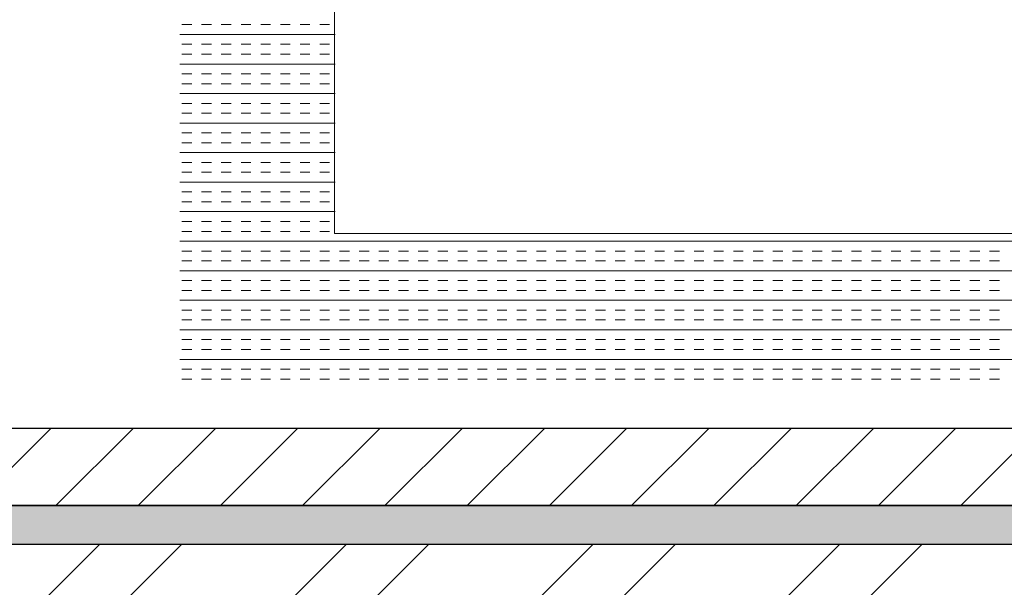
# Model space of a CAD drawing. Extents: x 3940905 to 4145695, y 925352 to 1109797.
# Tile 725 of 1056: x 4038346 to 4038663, y 1097293 to 1097476. Entities that reach past the tile are written whole.
import ezdxf

# ---------------------------------------------------------------- set-up
doc = ezdxf.new("R2010")
doc.units = 0
doc.header["$LTSCALE"] = 750
doc.header["$MEASUREMENT"] = 0
doc.layers.add('CIVIL WALLS', color=7, linetype='CONTINUOUS', lineweight=30)
doc.layers.add('CKD Equipments', color=252, linetype='CONTINUOUS', lineweight=0)
doc.layers.add('S-Hatch_8', color=7, linetype='CONTINUOUS')

msp = doc.modelspace()

# ---------------------------------------------------------------- hatches: boundary and pattern name
at = {"layer": 'CIVIL WALLS', "true_color": 0x136734}
h = msp.add_hatch(dxfattribs=at)
h.set_pattern_fill('AR-CONC', color=116, scale=3)
h.set_pattern_definition([(50, (55598.317, 54286.193), (21.51780548, -1.88256405), [2.25, -24.75]), (355, (55598.317, 54286.193), (-4.16254001, 22.56576401), [1.8, -19.8]), (100.45144446, (55600.11, 54286.036), (17.3552654, 20.68319973), [1.91220576, -21.03426336]), (46.1842, (55598.317, 54292.193), (32.01723992, -4.96557842), [3.375, -37.125]), (96.6356355, (55600.985, 54291.78), (28.03985837, 29.22355802), [2.86831026, -31.5514128]), (351.184164, (55598.317, 54292.193), (28.03985835, 29.223558), [2.7, -29.70000003]), (21, (55601.317, 54290.693), (17.90721156, -12.07856672), [2.25, -24.75]), (326, (55601.317, 54290.693), (7.29945996, 21.75450135), [1.8, -19.8]), (71.45144474, (55602.81, 54289.687), (25.2066713, 9.67593458), [1.9122057, -21.03426336]), (37.5, (55598.317, 54286.193), (0.36479566, 9.986815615), [0, -19.56, 0, -20.1, 0, -19.875]), (7.5, (55598.317, 54286.193), (7.892086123, 11.832351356), [0, -11.46, 0, -19.11, 0, -7.575]), (327.5, (55591.627, 54286.193), (16.014673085, -0.676646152), [0, -7.5, 0, -23.4, 0, -31.05]), (317.5, (55588.627, 54286.193), (17.49558508, 3.00314947), [0, -9.75, 0, -15.54, 0, -22.05])])
h.paths.add_polyline_path([(4039060.55, 1095413.96), (4039060.55, 1097194.5), (4038341.75, 1097194.5), (4038341.75, 1097319.5), (4039060.55, 1097319.5), (4039060.55, 1097619.04), (4039073.05, 1097619.04), (4039073.05, 1097307), (4038341.75, 1097307), (4038341.75, 1097207), (4039073.05, 1097207), (4039073.05, 1095413.96)])
at = {"layer": 'S-Hatch_8'}
h = msp.add_hatch(dxfattribs=at)
h.set_pattern_fill('ANSI31', color=6, scale=150)
h.set_pattern_definition([(45, (55598.317, 54286.193), (-13.25825215, 13.25825215), [])])
h.paths.add_polyline_path([(4039060.57, 1097619.04), (4039060.54, 1097319.5), (4038341.75, 1097319.5), (4038341.75, 1097194.5), (4039060.76, 1097194.5), (4039060.55, 1095413.96), (4039035.55, 1095413.97), (4039035.76, 1097169.5), (4038341.75, 1097169.5), (4038341.75, 1097344.5), (4039035.78, 1097344.5), (4039035.82, 1097619.04)])
at = {"layer": 'S-Hatch_8', "true_color": 0x636466}
h = msp.add_hatch(dxfattribs=at)
h.set_pattern_fill('ANSI32', color=251, scale=150)
h.set_pattern_definition([(45, (55598.317, 54286.193), (-39.77475644, 39.77475644), []), (45, (55624.834, 54286.193), (-39.77475644, 39.77475644), [])])
h.paths.add_polyline_path([(4039073.05, 1097207), (4039073.05, 1095413.44), (4039170.6, 1095413.44), (4039170.6, 1097618.67), (4039073.05, 1097618.67), (4039073.05, 1097307), (4038341.75, 1097307), (4038341.75, 1097207)])

# ---------------------------------------------------------------- linework, layer by layer
at = {"layer": 'CIVIL WALLS', "color": 6, "elevation": -7.61}
msp.add_lwpolyline([(4039060.56, 1097619.04), (4039060.54, 1097319.5), (4038341.75, 1097319.5), (4038341.75, 1097194.5), (4039060.76, 1097194.5), (4039060.55, 1095413.96), (4039035.55, 1095413.97), (4039035.76, 1097169.5), (4038341.75, 1097169.5), (4038341.75, 1097344.5), (4039035.78, 1097344.5), (4039035.81, 1097619.04), (4039060.56, 1097619.04)], dxfattribs=at)
at = {"layer": 'CIVIL WALLS', "color": 116, "true_color": 0x136734, "elevation": -7.61}
msp.add_lwpolyline([(4039060.55, 1095413.96), (4039060.55, 1097194.5), (4038341.75, 1097194.5), (4038341.75, 1097319.5), (4039060.55, 1097319.5), (4039060.55, 1097619.04), (4039073.05, 1097619.04), (4039073.05, 1097307), (4038341.75, 1097307), (4038341.75, 1097207), (4039073.05, 1097207), (4039073.05, 1095413.96), (4039060.55, 1095413.96)], close=True, dxfattribs=at)
at = {"layer": 'CIVIL WALLS', "elevation": -7.61}
msp.add_lwpolyline([(4039073.05, 1097207), (4039073.05, 1095413.44), (4039170.6, 1095413.44), (4039170.6, 1097618.67), (4039073.05, 1097618.67), (4039073.05, 1097307), (4038341.75, 1097307), (4038341.75, 1097207)], close=True, dxfattribs=at)
at = {"layer": 'CKD Equipments'}
for p, q in [((4038447.17, 1097871.2, 10238.7), (4038447.17, 1097407.2, 10238.7)), ((4038447.17, 1097407.2, 10238.7), (4038921.17, 1097407.2, 10238.7))]:
    msp.add_line(p, q, dxfattribs=at)
at = {"layer": 'CKD Equipments', "color": 4, "linetype": 'Continuous'}
for p, q in [((4038401.16, 1097474.61, 9913.53), (4038397.99, 1097474.61, 9913.53)), ((4038407.51, 1097474.61, 9913.53), (4038404.34, 1097474.61, 9913.53)), ((4038413.86, 1097474.61, 9913.53), (4038410.69, 1097474.61, 9913.53)), ((4038420.21, 1097474.61, 9913.53), (4038417.04, 1097474.61, 9913.53)), ((4038426.56, 1097474.61, 9913.53), (4038423.39, 1097474.61, 9913.53)), ((4038432.91, 1097474.61, 9913.53), (4038429.74, 1097474.61, 9913.53)), ((4038439.26, 1097474.61, 9913.53), (4038436.09, 1097474.61, 9913.53)), ((4038445.61, 1097474.61, 9913.53), (4038442.44, 1097474.61, 9913.53)), ((4038447.36, 1097471.44, 9913.53), (4038397.36, 1097471.44, 9913.53)), ((4038401.16, 1097468.26, 9913.53), (4038397.99, 1097468.26, 9913.53)), ((4038407.51, 1097468.26, 9913.53), (4038404.34, 1097468.26, 9913.53)), ((4038413.86, 1097468.26, 9913.53), (4038410.69, 1097468.26, 9913.53)), ((4038420.21, 1097468.26, 9913.53), (4038417.04, 1097468.26, 9913.53)), ((4038426.56, 1097468.26, 9913.53), (4038423.39, 1097468.26, 9913.53)), ((4038432.91, 1097468.26, 9913.53), (4038429.74, 1097468.26, 9913.53)), ((4038439.26, 1097468.26, 9913.53), (4038436.09, 1097468.26, 9913.53)), ((4038445.61, 1097468.26, 9913.53), (4038442.44, 1097468.26, 9913.53)), ((4038401.16, 1097465.09, 9913.53), (4038397.99, 1097465.09, 9913.53)), ((4038407.51, 1097465.09, 9913.53), (4038404.34, 1097465.09, 9913.53)), ((4038413.86, 1097465.09, 9913.53), (4038410.69, 1097465.09, 9913.53)), ((4038420.21, 1097465.09, 9913.53), (4038417.04, 1097465.09, 9913.53)), ((4038426.56, 1097465.09, 9913.53), (4038423.39, 1097465.09, 9913.53)), ((4038432.91, 1097465.09, 9913.53), (4038429.74, 1097465.09, 9913.53)), ((4038439.26, 1097465.09, 9913.53), (4038436.09, 1097465.09, 9913.53)), ((4038445.61, 1097465.09, 9913.53), (4038442.44, 1097465.09, 9913.53)), ((4038447.36, 1097461.91, 9913.53), (4038397.36, 1097461.91, 9913.53)), ((4038401.16, 1097458.74, 9913.53), (4038397.99, 1097458.74, 9913.53)), ((4038407.51, 1097458.74, 9913.53), (4038404.34, 1097458.74, 9913.53)), ((4038413.86, 1097458.74, 9913.53), (4038410.69, 1097458.74, 9913.53)), ((4038420.21, 1097458.74, 9913.53), (4038417.04, 1097458.74, 9913.53)), ((4038426.56, 1097458.74, 9913.53), (4038423.39, 1097458.74, 9913.53)), ((4038432.91, 1097458.74, 9913.53), (4038429.74, 1097458.74, 9913.53)), ((4038439.26, 1097458.74, 9913.53), (4038436.09, 1097458.74, 9913.53)), ((4038445.61, 1097458.74, 9913.53), (4038442.44, 1097458.74, 9913.53)), ((4038401.16, 1097455.56, 9913.53), (4038397.99, 1097455.56, 9913.53)), ((4038407.51, 1097455.56, 9913.53), (4038404.34, 1097455.56, 9913.53)), ((4038413.86, 1097455.56, 9913.53), (4038410.69, 1097455.56, 9913.53)), ((4038420.21, 1097455.56, 9913.53), (4038417.04, 1097455.56, 9913.53)), ((4038426.56, 1097455.56, 9913.53), (4038423.39, 1097455.56, 9913.53)), ((4038432.91, 1097455.56, 9913.53), (4038429.74, 1097455.56, 9913.53)), ((4038439.26, 1097455.56, 9913.53), (4038436.09, 1097455.56, 9913.53)), ((4038445.61, 1097455.56, 9913.53), (4038442.44, 1097455.56, 9913.53)), ((4038447.36, 1097452.39, 9913.53), (4038397.36, 1097452.39, 9913.53)), ((4038401.16, 1097449.21, 9913.53), (4038397.99, 1097449.21, 9913.53)), ((4038407.51, 1097449.21, 9913.53), (4038404.34, 1097449.21, 9913.53)), ((4038413.86, 1097449.21, 9913.53), (4038410.69, 1097449.21, 9913.53)), ((4038420.21, 1097449.21, 9913.53), (4038417.04, 1097449.21, 9913.53)), ((4038426.56, 1097449.21, 9913.53), (4038423.39, 1097449.21, 9913.53)), ((4038432.91, 1097449.21, 9913.53), (4038429.74, 1097449.21, 9913.53)), ((4038439.26, 1097449.21, 9913.53), (4038436.09, 1097449.21, 9913.53)), ((4038445.61, 1097449.21, 9913.53), (4038442.44, 1097449.21, 9913.53)), ((4038401.16, 1097446.04, 9913.53), (4038397.99, 1097446.04, 9913.53)), ((4038407.51, 1097446.04, 9913.53), (4038404.34, 1097446.04, 9913.53)), ((4038413.86, 1097446.04, 9913.53), (4038410.69, 1097446.04, 9913.53)), ((4038420.21, 1097446.04, 9913.53), (4038417.04, 1097446.04, 9913.53)), ((4038426.56, 1097446.04, 9913.53), (4038423.39, 1097446.04, 9913.53)), ((4038432.91, 1097446.04, 9913.53), (4038429.74, 1097446.04, 9913.53)), ((4038439.26, 1097446.04, 9913.53), (4038436.09, 1097446.04, 9913.53)), ((4038445.61, 1097446.04, 9913.53), (4038442.44, 1097446.04, 9913.53)), ((4038447.36, 1097442.86, 9913.53), (4038397.36, 1097442.86, 9913.53)), ((4038401.16, 1097439.69, 9913.53), (4038397.99, 1097439.69, 9913.53)), ((4038407.51, 1097439.69, 9913.53), (4038404.34, 1097439.69, 9913.53)), ((4038413.86, 1097439.69, 9913.53), (4038410.69, 1097439.69, 9913.53)), ((4038420.21, 1097439.69, 9913.53), (4038417.04, 1097439.69, 9913.53)), ((4038426.56, 1097439.69, 9913.53), (4038423.39, 1097439.69, 9913.53)), ((4038432.91, 1097439.69, 9913.53), (4038429.74, 1097439.69, 9913.53)), ((4038439.26, 1097439.69, 9913.53), (4038436.09, 1097439.69, 9913.53)), ((4038445.61, 1097439.69, 9913.53), (4038442.44, 1097439.69, 9913.53)), ((4038401.16, 1097436.51, 9913.53), (4038397.99, 1097436.51, 9913.53)), ((4038407.51, 1097436.51, 9913.53), (4038404.34, 1097436.51, 9913.53)), ((4038413.86, 1097436.51, 9913.53), (4038410.69, 1097436.51, 9913.53)), ((4038420.21, 1097436.51, 9913.53), (4038417.04, 1097436.51, 9913.53)), ((4038426.56, 1097436.51, 9913.53), (4038423.39, 1097436.51, 9913.53)), ((4038432.91, 1097436.51, 9913.53), (4038429.74, 1097436.51, 9913.53)), ((4038439.26, 1097436.51, 9913.53), (4038436.09, 1097436.51, 9913.53)), ((4038445.61, 1097436.51, 9913.53), (4038442.44, 1097436.51, 9913.53)), ((4038447.36, 1097433.34, 9913.53), (4038397.36, 1097433.34, 9913.53)), ((4038401.16, 1097430.16, 9913.53), (4038397.99, 1097430.16, 9913.53)), ((4038407.51, 1097430.16, 9913.53), (4038404.34, 1097430.16, 9913.53)), ((4038413.86, 1097430.16, 9913.53), (4038410.69, 1097430.16, 9913.53)), ((4038420.21, 1097430.16, 9913.53), (4038417.04, 1097430.16, 9913.53)), ((4038426.56, 1097430.16, 9913.53), (4038423.39, 1097430.16, 9913.53)), ((4038432.91, 1097430.16, 9913.53), (4038429.74, 1097430.16, 9913.53)), ((4038439.26, 1097430.16, 9913.53), (4038436.09, 1097430.16, 9913.53)), ((4038445.61, 1097430.16, 9913.53), (4038442.44, 1097430.16, 9913.53)), ((4038401.16, 1097426.99, 9913.53), (4038397.99, 1097426.99, 9913.53)), ((4038407.51, 1097426.99, 9913.53), (4038404.34, 1097426.99, 9913.53)), ((4038413.86, 1097426.99, 9913.53), (4038410.69, 1097426.99, 9913.53)), ((4038420.21, 1097426.99, 9913.53), (4038417.04, 1097426.99, 9913.53)), ((4038426.56, 1097426.99, 9913.53), (4038423.39, 1097426.99, 9913.53)), ((4038432.91, 1097426.99, 9913.53), (4038429.74, 1097426.99, 9913.53)), ((4038439.26, 1097426.99, 9913.53), (4038436.09, 1097426.99, 9913.53)), ((4038445.61, 1097426.99, 9913.53), (4038442.44, 1097426.99, 9913.53)), ((4038447.36, 1097423.81, 9913.53), (4038397.36, 1097423.81, 9913.53)), ((4038401.16, 1097420.64, 9913.53), (4038397.99, 1097420.64, 9913.53)), ((4038407.51, 1097420.64, 9913.53), (4038404.34, 1097420.64, 9913.53)), ((4038413.86, 1097420.64, 9913.53), (4038410.69, 1097420.64, 9913.53)), ((4038420.21, 1097420.64, 9913.53), (4038417.04, 1097420.64, 9913.53)), ((4038426.56, 1097420.64, 9913.53), (4038423.39, 1097420.64, 9913.53)), ((4038432.91, 1097420.64, 9913.53), (4038429.74, 1097420.64, 9913.53)), ((4038439.26, 1097420.64, 9913.53), (4038436.09, 1097420.64, 9913.53)), ((4038445.61, 1097420.64, 9913.53), (4038442.44, 1097420.64, 9913.53)), ((4038401.16, 1097417.46, 9913.53), (4038397.99, 1097417.46, 9913.53)), ((4038407.51, 1097417.46, 9913.53), (4038404.34, 1097417.46, 9913.53)), ((4038413.86, 1097417.46, 9913.53), (4038410.69, 1097417.46, 9913.53)), ((4038420.21, 1097417.46, 9913.53), (4038417.04, 1097417.46, 9913.53)), ((4038426.56, 1097417.46, 9913.53), (4038423.39, 1097417.46, 9913.53)), ((4038432.91, 1097417.46, 9913.53), (4038429.74, 1097417.46, 9913.53)), ((4038439.26, 1097417.46, 9913.53), (4038436.09, 1097417.46, 9913.53)), ((4038445.61, 1097417.46, 9913.53), (4038442.44, 1097417.46, 9913.53)), ((4038447.36, 1097414.29, 9913.53), (4038397.36, 1097414.29, 9913.53)), ((4038401.16, 1097411.11, 9913.53), (4038397.99, 1097411.11, 9913.53)), ((4038407.51, 1097411.11, 9913.53), (4038404.34, 1097411.11, 9913.53)), ((4038413.86, 1097411.11, 9913.53), (4038410.69, 1097411.11, 9913.53)), ((4038420.21, 1097411.11, 9913.53), (4038417.04, 1097411.11, 9913.53)), ((4038426.56, 1097411.11, 9913.53), (4038423.39, 1097411.11, 9913.53)), ((4038432.91, 1097411.11, 9913.53), (4038429.74, 1097411.11, 9913.53)), ((4038439.26, 1097411.11, 9913.53), (4038436.09, 1097411.11, 9913.53)), ((4038445.61, 1097411.11, 9913.53), (4038442.44, 1097411.11, 9913.53)), ((4038401.16, 1097407.94, 9913.53), (4038397.99, 1097407.94, 9913.53)), ((4038407.51, 1097407.94, 9913.53), (4038404.34, 1097407.94, 9913.53)), ((4038413.86, 1097407.94, 9913.53), (4038410.69, 1097407.94, 9913.53)), ((4038420.21, 1097407.94, 9913.53), (4038417.04, 1097407.94, 9913.53)), ((4038426.56, 1097407.94, 9913.53), (4038423.39, 1097407.94, 9913.53)), ((4038432.91, 1097407.94, 9913.53), (4038429.74, 1097407.94, 9913.53)), ((4038439.26, 1097407.94, 9913.53), (4038436.09, 1097407.94, 9913.53)), ((4038445.61, 1097407.94, 9913.53), (4038442.44, 1097407.94, 9913.53)), ((4038971.36, 1097404.76, 9913.53), (4038397.36, 1097404.76, 9913.53)), ((4038401.16, 1097401.59, 9913.53), (4038397.99, 1097401.59, 9913.53)), ((4038407.51, 1097401.59, 9913.53), (4038404.34, 1097401.59, 9913.53)), ((4038413.86, 1097401.59, 9913.53), (4038410.69, 1097401.59, 9913.53)), ((4038420.21, 1097401.59, 9913.53), (4038417.04, 1097401.59, 9913.53)), ((4038426.56, 1097401.59, 9913.53), (4038423.39, 1097401.59, 9913.53)), ((4038432.91, 1097401.59, 9913.53), (4038429.74, 1097401.59, 9913.53)), ((4038439.26, 1097401.59, 9913.53), (4038436.09, 1097401.59, 9913.53)), ((4038445.61, 1097401.59, 9913.53), (4038442.44, 1097401.59, 9913.53)), ((4038451.96, 1097401.59, 9913.53), (4038448.79, 1097401.59, 9913.53)), ((4038458.31, 1097401.59, 9913.53), (4038455.14, 1097401.59, 9913.53)), ((4038464.66, 1097401.59, 9913.53), (4038461.49, 1097401.59, 9913.53)), ((4038471.01, 1097401.59, 9913.53), (4038467.84, 1097401.59, 9913.53)), ((4038477.36, 1097401.59, 9913.53), (4038474.19, 1097401.59, 9913.53)), ((4038483.71, 1097401.59, 9913.53), (4038480.54, 1097401.59, 9913.53)), ((4038490.06, 1097401.59, 9913.53), (4038486.89, 1097401.59, 9913.53)), ((4038496.41, 1097401.59, 9913.53), (4038493.24, 1097401.59, 9913.53)), ((4038502.76, 1097401.59, 9913.53), (4038499.59, 1097401.59, 9913.53)), ((4038509.11, 1097401.59, 9913.53), (4038505.94, 1097401.59, 9913.53)), ((4038515.46, 1097401.59, 9913.53), (4038512.29, 1097401.59, 9913.53)), ((4038521.81, 1097401.59, 9913.53), (4038518.64, 1097401.59, 9913.53)), ((4038528.16, 1097401.59, 9913.53), (4038524.99, 1097401.59, 9913.53)), ((4038534.51, 1097401.59, 9913.53), (4038531.34, 1097401.59, 9913.53)), ((4038540.86, 1097401.59, 9913.53), (4038537.69, 1097401.59, 9913.53)), ((4038547.21, 1097401.59, 9913.53), (4038544.04, 1097401.59, 9913.53)), ((4038553.56, 1097401.59, 9913.53), (4038550.39, 1097401.59, 9913.53)), ((4038559.91, 1097401.59, 9913.53), (4038556.74, 1097401.59, 9913.53)), ((4038566.26, 1097401.59, 9913.53), (4038563.09, 1097401.59, 9913.53)), ((4038572.61, 1097401.59, 9913.53), (4038569.44, 1097401.59, 9913.53)), ((4038578.96, 1097401.59, 9913.53), (4038575.79, 1097401.59, 9913.53)), ((4038585.31, 1097401.59, 9913.53), (4038582.14, 1097401.59, 9913.53)), ((4038591.66, 1097401.59, 9913.53), (4038588.49, 1097401.59, 9913.53)), ((4038598.01, 1097401.59, 9913.53), (4038594.84, 1097401.59, 9913.53)), ((4038604.36, 1097401.59, 9913.53), (4038601.19, 1097401.59, 9913.53)), ((4038610.71, 1097401.59, 9913.53), (4038607.54, 1097401.59, 9913.53)), ((4038617.06, 1097401.59, 9913.53), (4038613.89, 1097401.59, 9913.53)), ((4038623.41, 1097401.59, 9913.53), (4038620.24, 1097401.59, 9913.53)), ((4038629.76, 1097401.59, 9913.53), (4038626.59, 1097401.59, 9913.53)), ((4038636.11, 1097401.59, 9913.53), (4038632.94, 1097401.59, 9913.53)), ((4038642.46, 1097401.59, 9913.53), (4038639.29, 1097401.59, 9913.53)), ((4038648.81, 1097401.59, 9913.53), (4038645.64, 1097401.59, 9913.53)), ((4038655.16, 1097401.59, 9913.53), (4038651.99, 1097401.59, 9913.53)), ((4038661.51, 1097401.59, 9913.53), (4038658.34, 1097401.59, 9913.53)), ((4038401.16, 1097398.41, 9913.53), (4038397.99, 1097398.41, 9913.53)), ((4038407.51, 1097398.41, 9913.53), (4038404.34, 1097398.41, 9913.53)), ((4038413.86, 1097398.41, 9913.53), (4038410.69, 1097398.41, 9913.53)), ((4038420.21, 1097398.41, 9913.53), (4038417.04, 1097398.41, 9913.53)), ((4038426.56, 1097398.41, 9913.53), (4038423.39, 1097398.41, 9913.53)), ((4038432.91, 1097398.41, 9913.53), (4038429.74, 1097398.41, 9913.53)), ((4038439.26, 1097398.41, 9913.53), (4038436.09, 1097398.41, 9913.53)), ((4038445.61, 1097398.41, 9913.53), (4038442.44, 1097398.41, 9913.53)), ((4038451.96, 1097398.41, 9913.53), (4038448.79, 1097398.41, 9913.53)), ((4038458.31, 1097398.41, 9913.53), (4038455.14, 1097398.41, 9913.53)), ((4038464.66, 1097398.41, 9913.53), (4038461.49, 1097398.41, 9913.53)), ((4038471.01, 1097398.41, 9913.53), (4038467.84, 1097398.41, 9913.53)), ((4038477.36, 1097398.41, 9913.53), (4038474.19, 1097398.41, 9913.53)), ((4038483.71, 1097398.41, 9913.53), (4038480.54, 1097398.41, 9913.53)), ((4038490.06, 1097398.41, 9913.53), (4038486.89, 1097398.41, 9913.53)), ((4038496.41, 1097398.41, 9913.53), (4038493.24, 1097398.41, 9913.53)), ((4038502.76, 1097398.41, 9913.53), (4038499.59, 1097398.41, 9913.53)), ((4038509.11, 1097398.41, 9913.53), (4038505.94, 1097398.41, 9913.53)), ((4038515.46, 1097398.41, 9913.53), (4038512.29, 1097398.41, 9913.53)), ((4038521.81, 1097398.41, 9913.53), (4038518.64, 1097398.41, 9913.53)), ((4038528.16, 1097398.41, 9913.53), (4038524.99, 1097398.41, 9913.53)), ((4038534.51, 1097398.41, 9913.53), (4038531.34, 1097398.41, 9913.53)), ((4038540.86, 1097398.41, 9913.53), (4038537.69, 1097398.41, 9913.53)), ((4038547.21, 1097398.41, 9913.53), (4038544.04, 1097398.41, 9913.53)), ((4038553.56, 1097398.41, 9913.53), (4038550.39, 1097398.41, 9913.53)), ((4038559.91, 1097398.41, 9913.53), (4038556.74, 1097398.41, 9913.53)), ((4038566.26, 1097398.41, 9913.53), (4038563.09, 1097398.41, 9913.53)), ((4038572.61, 1097398.41, 9913.53), (4038569.44, 1097398.41, 9913.53)), ((4038578.96, 1097398.41, 9913.53), (4038575.79, 1097398.41, 9913.53)), ((4038585.31, 1097398.41, 9913.53), (4038582.14, 1097398.41, 9913.53)), ((4038591.66, 1097398.41, 9913.53), (4038588.49, 1097398.41, 9913.53)), ((4038598.01, 1097398.41, 9913.53), (4038594.84, 1097398.41, 9913.53)), ((4038604.36, 1097398.41, 9913.53), (4038601.19, 1097398.41, 9913.53)), ((4038610.71, 1097398.41, 9913.53), (4038607.54, 1097398.41, 9913.53)), ((4038617.06, 1097398.41, 9913.53), (4038613.89, 1097398.41, 9913.53)), ((4038623.41, 1097398.41, 9913.53), (4038620.24, 1097398.41, 9913.53)), ((4038629.76, 1097398.41, 9913.53), (4038626.59, 1097398.41, 9913.53)), ((4038636.11, 1097398.41, 9913.53), (4038632.94, 1097398.41, 9913.53)), ((4038642.46, 1097398.41, 9913.53), (4038639.29, 1097398.41, 9913.53)), ((4038648.81, 1097398.41, 9913.53), (4038645.64, 1097398.41, 9913.53)), ((4038655.16, 1097398.41, 9913.53), (4038651.99, 1097398.41, 9913.53)), ((4038661.51, 1097398.41, 9913.53), (4038658.34, 1097398.41, 9913.53)), ((4038971.36, 1097395.24, 9913.53), (4038397.36, 1097395.24, 9913.53)), ((4038401.16, 1097392.06, 9913.53), (4038397.99, 1097392.06, 9913.53)), ((4038407.51, 1097392.06, 9913.53), (4038404.34, 1097392.06, 9913.53)), ((4038413.86, 1097392.06, 9913.53), (4038410.69, 1097392.06, 9913.53)), ((4038420.21, 1097392.06, 9913.53), (4038417.04, 1097392.06, 9913.53)), ((4038426.56, 1097392.06, 9913.53), (4038423.39, 1097392.06, 9913.53)), ((4038432.91, 1097392.06, 9913.53), (4038429.74, 1097392.06, 9913.53)), ((4038439.26, 1097392.06, 9913.53), (4038436.09, 1097392.06, 9913.53)), ((4038445.61, 1097392.06, 9913.53), (4038442.44, 1097392.06, 9913.53)), ((4038451.96, 1097392.06, 9913.53), (4038448.79, 1097392.06, 9913.53)), ((4038458.31, 1097392.06, 9913.53), (4038455.14, 1097392.06, 9913.53)), ((4038464.66, 1097392.06, 9913.53), (4038461.49, 1097392.06, 9913.53)), ((4038471.01, 1097392.06, 9913.53), (4038467.84, 1097392.06, 9913.53)), ((4038477.36, 1097392.06, 9913.53), (4038474.19, 1097392.06, 9913.53)), ((4038483.71, 1097392.06, 9913.53), (4038480.54, 1097392.06, 9913.53)), ((4038490.06, 1097392.06, 9913.53), (4038486.89, 1097392.06, 9913.53)), ((4038496.41, 1097392.06, 9913.53), (4038493.24, 1097392.06, 9913.53)), ((4038502.76, 1097392.06, 9913.53), (4038499.59, 1097392.06, 9913.53)), ((4038509.11, 1097392.06, 9913.53), (4038505.94, 1097392.06, 9913.53)), ((4038515.46, 1097392.06, 9913.53), (4038512.29, 1097392.06, 9913.53)), ((4038521.81, 1097392.06, 9913.53), (4038518.64, 1097392.06, 9913.53)), ((4038528.16, 1097392.06, 9913.53), (4038524.99, 1097392.06, 9913.53)), ((4038534.51, 1097392.06, 9913.53), (4038531.34, 1097392.06, 9913.53)), ((4038540.86, 1097392.06, 9913.53), (4038537.69, 1097392.06, 9913.53)), ((4038547.21, 1097392.06, 9913.53), (4038544.04, 1097392.06, 9913.53)), ((4038553.56, 1097392.06, 9913.53), (4038550.39, 1097392.06, 9913.53)), ((4038559.91, 1097392.06, 9913.53), (4038556.74, 1097392.06, 9913.53)), ((4038566.26, 1097392.06, 9913.53), (4038563.09, 1097392.06, 9913.53)), ((4038572.61, 1097392.06, 9913.53), (4038569.44, 1097392.06, 9913.53)), ((4038578.96, 1097392.06, 9913.53), (4038575.79, 1097392.06, 9913.53)), ((4038585.31, 1097392.06, 9913.53), (4038582.14, 1097392.06, 9913.53)), ((4038591.66, 1097392.06, 9913.53), (4038588.49, 1097392.06, 9913.53)), ((4038598.01, 1097392.06, 9913.53), (4038594.84, 1097392.06, 9913.53)), ((4038604.36, 1097392.06, 9913.53), (4038601.19, 1097392.06, 9913.53)), ((4038610.71, 1097392.06, 9913.53), (4038607.54, 1097392.06, 9913.53)), ((4038617.06, 1097392.06, 9913.53), (4038613.89, 1097392.06, 9913.53)), ((4038623.41, 1097392.06, 9913.53), (4038620.24, 1097392.06, 9913.53)), ((4038629.76, 1097392.06, 9913.53), (4038626.59, 1097392.06, 9913.53)), ((4038636.11, 1097392.06, 9913.53), (4038632.94, 1097392.06, 9913.53)), ((4038642.46, 1097392.06, 9913.53), (4038639.29, 1097392.06, 9913.53)), ((4038648.81, 1097392.06, 9913.53), (4038645.64, 1097392.06, 9913.53)), ((4038655.16, 1097392.06, 9913.53), (4038651.99, 1097392.06, 9913.53)), ((4038661.51, 1097392.06, 9913.53), (4038658.34, 1097392.06, 9913.53)), ((4038401.16, 1097388.89, 9913.53), (4038397.99, 1097388.89, 9913.53)), ((4038407.51, 1097388.89, 9913.53), (4038404.34, 1097388.89, 9913.53)), ((4038413.86, 1097388.89, 9913.53), (4038410.69, 1097388.89, 9913.53)), ((4038420.21, 1097388.89, 9913.53), (4038417.04, 1097388.89, 9913.53)), ((4038426.56, 1097388.89, 9913.53), (4038423.39, 1097388.89, 9913.53)), ((4038432.91, 1097388.89, 9913.53), (4038429.74, 1097388.89, 9913.53)), ((4038439.26, 1097388.89, 9913.53), (4038436.09, 1097388.89, 9913.53)), ((4038445.61, 1097388.89, 9913.53), (4038442.44, 1097388.89, 9913.53)), ((4038451.96, 1097388.89, 9913.53), (4038448.79, 1097388.89, 9913.53)), ((4038458.31, 1097388.89, 9913.53), (4038455.14, 1097388.89, 9913.53)), ((4038464.66, 1097388.89, 9913.53), (4038461.49, 1097388.89, 9913.53)), ((4038471.01, 1097388.89, 9913.53), (4038467.84, 1097388.89, 9913.53)), ((4038477.36, 1097388.89, 9913.53), (4038474.19, 1097388.89, 9913.53)), ((4038483.71, 1097388.89, 9913.53), (4038480.54, 1097388.89, 9913.53)), ((4038490.06, 1097388.89, 9913.53), (4038486.89, 1097388.89, 9913.53)), ((4038496.41, 1097388.89, 9913.53), (4038493.24, 1097388.89, 9913.53)), ((4038502.76, 1097388.89, 9913.53), (4038499.59, 1097388.89, 9913.53)), ((4038509.11, 1097388.89, 9913.53), (4038505.94, 1097388.89, 9913.53)), ((4038515.46, 1097388.89, 9913.53), (4038512.29, 1097388.89, 9913.53)), ((4038521.81, 1097388.89, 9913.53), (4038518.64, 1097388.89, 9913.53)), ((4038528.16, 1097388.89, 9913.53), (4038524.99, 1097388.89, 9913.53)), ((4038534.51, 1097388.89, 9913.53), (4038531.34, 1097388.89, 9913.53)), ((4038540.86, 1097388.89, 9913.53), (4038537.69, 1097388.89, 9913.53)), ((4038547.21, 1097388.89, 9913.53), (4038544.04, 1097388.89, 9913.53)), ((4038553.56, 1097388.89, 9913.53), (4038550.39, 1097388.89, 9913.53)), ((4038559.91, 1097388.89, 9913.53), (4038556.74, 1097388.89, 9913.53)), ((4038566.26, 1097388.89, 9913.53), (4038563.09, 1097388.89, 9913.53)), ((4038572.61, 1097388.89, 9913.53), (4038569.44, 1097388.89, 9913.53)), ((4038578.96, 1097388.89, 9913.53), (4038575.79, 1097388.89, 9913.53)), ((4038585.31, 1097388.89, 9913.53), (4038582.14, 1097388.89, 9913.53)), ((4038591.66, 1097388.89, 9913.53), (4038588.49, 1097388.89, 9913.53)), ((4038598.01, 1097388.89, 9913.53), (4038594.84, 1097388.89, 9913.53)), ((4038604.36, 1097388.89, 9913.53), (4038601.19, 1097388.89, 9913.53)), ((4038610.71, 1097388.89, 9913.53), (4038607.54, 1097388.89, 9913.53)), ((4038617.06, 1097388.89, 9913.53), (4038613.89, 1097388.89, 9913.53)), ((4038623.41, 1097388.89, 9913.53), (4038620.24, 1097388.89, 9913.53)), ((4038629.76, 1097388.89, 9913.53), (4038626.59, 1097388.89, 9913.53)), ((4038636.11, 1097388.89, 9913.53), (4038632.94, 1097388.89, 9913.53)), ((4038642.46, 1097388.89, 9913.53), (4038639.29, 1097388.89, 9913.53)), ((4038648.81, 1097388.89, 9913.53), (4038645.64, 1097388.89, 9913.53)), ((4038655.16, 1097388.89, 9913.53), (4038651.99, 1097388.89, 9913.53)), ((4038661.51, 1097388.89, 9913.53), (4038658.34, 1097388.89, 9913.53)), ((4038971.36, 1097385.71, 9913.53), (4038397.36, 1097385.71, 9913.53)), ((4038401.16, 1097382.54, 9913.53), (4038397.99, 1097382.54, 9913.53)), ((4038407.51, 1097382.54, 9913.53), (4038404.34, 1097382.54, 9913.53)), ((4038413.86, 1097382.54, 9913.53), (4038410.69, 1097382.54, 9913.53)), ((4038420.21, 1097382.54, 9913.53), (4038417.04, 1097382.54, 9913.53)), ((4038426.56, 1097382.54, 9913.53), (4038423.39, 1097382.54, 9913.53)), ((4038432.91, 1097382.54, 9913.53), (4038429.74, 1097382.54, 9913.53)), ((4038439.26, 1097382.54, 9913.53), (4038436.09, 1097382.54, 9913.53)), ((4038445.61, 1097382.54, 9913.53), (4038442.44, 1097382.54, 9913.53)), ((4038451.96, 1097382.54, 9913.53), (4038448.79, 1097382.54, 9913.53)), ((4038458.31, 1097382.54, 9913.53), (4038455.14, 1097382.54, 9913.53)), ((4038464.66, 1097382.54, 9913.53), (4038461.49, 1097382.54, 9913.53)), ((4038471.01, 1097382.54, 9913.53), (4038467.84, 1097382.54, 9913.53)), ((4038477.36, 1097382.54, 9913.53), (4038474.19, 1097382.54, 9913.53)), ((4038483.71, 1097382.54, 9913.53), (4038480.54, 1097382.54, 9913.53)), ((4038490.06, 1097382.54, 9913.53), (4038486.89, 1097382.54, 9913.53)), ((4038496.41, 1097382.54, 9913.53), (4038493.24, 1097382.54, 9913.53)), ((4038502.76, 1097382.54, 9913.53), (4038499.59, 1097382.54, 9913.53)), ((4038509.11, 1097382.54, 9913.53), (4038505.94, 1097382.54, 9913.53)), ((4038515.46, 1097382.54, 9913.53), (4038512.29, 1097382.54, 9913.53)), ((4038521.81, 1097382.54, 9913.53), (4038518.64, 1097382.54, 9913.53)), ((4038528.16, 1097382.54, 9913.53), (4038524.99, 1097382.54, 9913.53)), ((4038534.51, 1097382.54, 9913.53), (4038531.34, 1097382.54, 9913.53)), ((4038540.86, 1097382.54, 9913.53), (4038537.69, 1097382.54, 9913.53)), ((4038547.21, 1097382.54, 9913.53), (4038544.04, 1097382.54, 9913.53)), ((4038553.56, 1097382.54, 9913.53), (4038550.39, 1097382.54, 9913.53)), ((4038559.91, 1097382.54, 9913.53), (4038556.74, 1097382.54, 9913.53)), ((4038566.26, 1097382.54, 9913.53), (4038563.09, 1097382.54, 9913.53)), ((4038572.61, 1097382.54, 9913.53), (4038569.44, 1097382.54, 9913.53)), ((4038578.96, 1097382.54, 9913.53), (4038575.79, 1097382.54, 9913.53)), ((4038585.31, 1097382.54, 9913.53), (4038582.14, 1097382.54, 9913.53)), ((4038591.66, 1097382.54, 9913.53), (4038588.49, 1097382.54, 9913.53)), ((4038598.01, 1097382.54, 9913.53), (4038594.84, 1097382.54, 9913.53)), ((4038604.36, 1097382.54, 9913.53), (4038601.19, 1097382.54, 9913.53)), ((4038610.71, 1097382.54, 9913.53), (4038607.54, 1097382.54, 9913.53)), ((4038617.06, 1097382.54, 9913.53), (4038613.89, 1097382.54, 9913.53)), ((4038623.41, 1097382.54, 9913.53), (4038620.24, 1097382.54, 9913.53)), ((4038629.76, 1097382.54, 9913.53), (4038626.59, 1097382.54, 9913.53)), ((4038636.11, 1097382.54, 9913.53), (4038632.94, 1097382.54, 9913.53)), ((4038642.46, 1097382.54, 9913.53), (4038639.29, 1097382.54, 9913.53)), ((4038648.81, 1097382.54, 9913.53), (4038645.64, 1097382.54, 9913.53)), ((4038655.16, 1097382.54, 9913.53), (4038651.99, 1097382.54, 9913.53)), ((4038661.51, 1097382.54, 9913.53), (4038658.34, 1097382.54, 9913.53)), ((4038401.16, 1097379.36, 9913.53), (4038397.99, 1097379.36, 9913.53)), ((4038407.51, 1097379.36, 9913.53), (4038404.34, 1097379.36, 9913.53)), ((4038413.86, 1097379.36, 9913.53), (4038410.69, 1097379.36, 9913.53)), ((4038420.21, 1097379.36, 9913.53), (4038417.04, 1097379.36, 9913.53)), ((4038426.56, 1097379.36, 9913.53), (4038423.39, 1097379.36, 9913.53)), ((4038432.91, 1097379.36, 9913.53), (4038429.74, 1097379.36, 9913.53)), ((4038439.26, 1097379.36, 9913.53), (4038436.09, 1097379.36, 9913.53)), ((4038445.61, 1097379.36, 9913.53), (4038442.44, 1097379.36, 9913.53)), ((4038451.96, 1097379.36, 9913.53), (4038448.79, 1097379.36, 9913.53)), ((4038458.31, 1097379.36, 9913.53), (4038455.14, 1097379.36, 9913.53)), ((4038464.66, 1097379.36, 9913.53), (4038461.49, 1097379.36, 9913.53)), ((4038471.01, 1097379.36, 9913.53), (4038467.84, 1097379.36, 9913.53)), ((4038477.36, 1097379.36, 9913.53), (4038474.19, 1097379.36, 9913.53)), ((4038483.71, 1097379.36, 9913.53), (4038480.54, 1097379.36, 9913.53)), ((4038490.06, 1097379.36, 9913.53), (4038486.89, 1097379.36, 9913.53)), ((4038496.41, 1097379.36, 9913.53), (4038493.24, 1097379.36, 9913.53)), ((4038502.76, 1097379.36, 9913.53), (4038499.59, 1097379.36, 9913.53)), ((4038509.11, 1097379.36, 9913.53), (4038505.94, 1097379.36, 9913.53)), ((4038515.46, 1097379.36, 9913.53), (4038512.29, 1097379.36, 9913.53)), ((4038521.81, 1097379.36, 9913.53), (4038518.64, 1097379.36, 9913.53)), ((4038528.16, 1097379.36, 9913.53), (4038524.99, 1097379.36, 9913.53)), ((4038534.51, 1097379.36, 9913.53), (4038531.34, 1097379.36, 9913.53)), ((4038540.86, 1097379.36, 9913.53), (4038537.69, 1097379.36, 9913.53)), ((4038547.21, 1097379.36, 9913.53), (4038544.04, 1097379.36, 9913.53)), ((4038553.56, 1097379.36, 9913.53), (4038550.39, 1097379.36, 9913.53)), ((4038559.91, 1097379.36, 9913.53), (4038556.74, 1097379.36, 9913.53)), ((4038566.26, 1097379.36, 9913.53), (4038563.09, 1097379.36, 9913.53)), ((4038572.61, 1097379.36, 9913.53), (4038569.44, 1097379.36, 9913.53)), ((4038578.96, 1097379.36, 9913.53), (4038575.79, 1097379.36, 9913.53)), ((4038585.31, 1097379.36, 9913.53), (4038582.14, 1097379.36, 9913.53)), ((4038591.66, 1097379.36, 9913.53), (4038588.49, 1097379.36, 9913.53)), ((4038598.01, 1097379.36, 9913.53), (4038594.84, 1097379.36, 9913.53)), ((4038604.36, 1097379.36, 9913.53), (4038601.19, 1097379.36, 9913.53)), ((4038610.71, 1097379.36, 9913.53), (4038607.54, 1097379.36, 9913.53)), ((4038617.06, 1097379.36, 9913.53), (4038613.89, 1097379.36, 9913.53)), ((4038623.41, 1097379.36, 9913.53), (4038620.24, 1097379.36, 9913.53)), ((4038629.76, 1097379.36, 9913.53), (4038626.59, 1097379.36, 9913.53)), ((4038636.11, 1097379.36, 9913.53), (4038632.94, 1097379.36, 9913.53)), ((4038642.46, 1097379.36, 9913.53), (4038639.29, 1097379.36, 9913.53)), ((4038648.81, 1097379.36, 9913.53), (4038645.64, 1097379.36, 9913.53)), ((4038655.16, 1097379.36, 9913.53), (4038651.99, 1097379.36, 9913.53)), ((4038661.51, 1097379.36, 9913.53), (4038658.34, 1097379.36, 9913.53)), ((4038971.36, 1097376.19, 9913.53), (4038397.36, 1097376.19, 9913.53)), ((4038401.16, 1097373.01, 9913.53), (4038397.99, 1097373.01, 9913.53)), ((4038407.51, 1097373.01, 9913.53), (4038404.34, 1097373.01, 9913.53)), ((4038413.86, 1097373.01, 9913.53), (4038410.69, 1097373.01, 9913.53)), ((4038420.21, 1097373.01, 9913.53), (4038417.04, 1097373.01, 9913.53)), ((4038426.56, 1097373.01, 9913.53), (4038423.39, 1097373.01, 9913.53)), ((4038432.91, 1097373.01, 9913.53), (4038429.74, 1097373.01, 9913.53)), ((4038439.26, 1097373.01, 9913.53), (4038436.09, 1097373.01, 9913.53)), ((4038445.61, 1097373.01, 9913.53), (4038442.44, 1097373.01, 9913.53)), ((4038451.96, 1097373.01, 9913.53), (4038448.79, 1097373.01, 9913.53)), ((4038458.31, 1097373.01, 9913.53), (4038455.14, 1097373.01, 9913.53)), ((4038464.66, 1097373.01, 9913.53), (4038461.49, 1097373.01, 9913.53)), ((4038471.01, 1097373.01, 9913.53), (4038467.84, 1097373.01, 9913.53)), ((4038477.36, 1097373.01, 9913.53), (4038474.19, 1097373.01, 9913.53)), ((4038483.71, 1097373.01, 9913.53), (4038480.54, 1097373.01, 9913.53)), ((4038490.06, 1097373.01, 9913.53), (4038486.89, 1097373.01, 9913.53)), ((4038496.41, 1097373.01, 9913.53), (4038493.24, 1097373.01, 9913.53)), ((4038502.76, 1097373.01, 9913.53), (4038499.59, 1097373.01, 9913.53)), ((4038509.11, 1097373.01, 9913.53), (4038505.94, 1097373.01, 9913.53)), ((4038515.46, 1097373.01, 9913.53), (4038512.29, 1097373.01, 9913.53)), ((4038521.81, 1097373.01, 9913.53), (4038518.64, 1097373.01, 9913.53)), ((4038528.16, 1097373.01, 9913.53), (4038524.99, 1097373.01, 9913.53)), ((4038534.51, 1097373.01, 9913.53), (4038531.34, 1097373.01, 9913.53)), ((4038540.86, 1097373.01, 9913.53), (4038537.69, 1097373.01, 9913.53)), ((4038547.21, 1097373.01, 9913.53), (4038544.04, 1097373.01, 9913.53)), ((4038553.56, 1097373.01, 9913.53), (4038550.39, 1097373.01, 9913.53)), ((4038559.91, 1097373.01, 9913.53), (4038556.74, 1097373.01, 9913.53)), ((4038566.26, 1097373.01, 9913.53), (4038563.09, 1097373.01, 9913.53)), ((4038572.61, 1097373.01, 9913.53), (4038569.44, 1097373.01, 9913.53)), ((4038578.96, 1097373.01, 9913.53), (4038575.79, 1097373.01, 9913.53)), ((4038585.31, 1097373.01, 9913.53), (4038582.14, 1097373.01, 9913.53)), ((4038591.66, 1097373.01, 9913.53), (4038588.49, 1097373.01, 9913.53)), ((4038598.01, 1097373.01, 9913.53), (4038594.84, 1097373.01, 9913.53)), ((4038604.36, 1097373.01, 9913.53), (4038601.19, 1097373.01, 9913.53)), ((4038610.71, 1097373.01, 9913.53), (4038607.54, 1097373.01, 9913.53)), ((4038617.06, 1097373.01, 9913.53), (4038613.89, 1097373.01, 9913.53)), ((4038623.41, 1097373.01, 9913.53), (4038620.24, 1097373.01, 9913.53)), ((4038629.76, 1097373.01, 9913.53), (4038626.59, 1097373.01, 9913.53)), ((4038636.11, 1097373.01, 9913.53), (4038632.94, 1097373.01, 9913.53)), ((4038642.46, 1097373.01, 9913.53), (4038639.29, 1097373.01, 9913.53)), ((4038648.81, 1097373.01, 9913.53), (4038645.64, 1097373.01, 9913.53)), ((4038655.16, 1097373.01, 9913.53), (4038651.99, 1097373.01, 9913.53)), ((4038661.51, 1097373.01, 9913.53), (4038658.34, 1097373.01, 9913.53)), ((4038401.16, 1097369.84, 9913.53), (4038397.99, 1097369.84, 9913.53)), ((4038407.51, 1097369.84, 9913.53), (4038404.34, 1097369.84, 9913.53)), ((4038413.86, 1097369.84, 9913.53), (4038410.69, 1097369.84, 9913.53)), ((4038420.21, 1097369.84, 9913.53), (4038417.04, 1097369.84, 9913.53)), ((4038426.56, 1097369.84, 9913.53), (4038423.39, 1097369.84, 9913.53)), ((4038432.91, 1097369.84, 9913.53), (4038429.74, 1097369.84, 9913.53)), ((4038439.26, 1097369.84, 9913.53), (4038436.09, 1097369.84, 9913.53)), ((4038445.61, 1097369.84, 9913.53), (4038442.44, 1097369.84, 9913.53)), ((4038451.96, 1097369.84, 9913.53), (4038448.79, 1097369.84, 9913.53)), ((4038458.31, 1097369.84, 9913.53), (4038455.14, 1097369.84, 9913.53)), ((4038464.66, 1097369.84, 9913.53), (4038461.49, 1097369.84, 9913.53)), ((4038471.01, 1097369.84, 9913.53), (4038467.84, 1097369.84, 9913.53)), ((4038477.36, 1097369.84, 9913.53), (4038474.19, 1097369.84, 9913.53)), ((4038483.71, 1097369.84, 9913.53), (4038480.54, 1097369.84, 9913.53)), ((4038490.06, 1097369.84, 9913.53), (4038486.89, 1097369.84, 9913.53)), ((4038496.41, 1097369.84, 9913.53), (4038493.24, 1097369.84, 9913.53)), ((4038502.76, 1097369.84, 9913.53), (4038499.59, 1097369.84, 9913.53)), ((4038509.11, 1097369.84, 9913.53), (4038505.94, 1097369.84, 9913.53)), ((4038515.46, 1097369.84, 9913.53), (4038512.29, 1097369.84, 9913.53)), ((4038521.81, 1097369.84, 9913.53), (4038518.64, 1097369.84, 9913.53)), ((4038528.16, 1097369.84, 9913.53), (4038524.99, 1097369.84, 9913.53)), ((4038534.51, 1097369.84, 9913.53), (4038531.34, 1097369.84, 9913.53)), ((4038540.86, 1097369.84, 9913.53), (4038537.69, 1097369.84, 9913.53)), ((4038547.21, 1097369.84, 9913.53), (4038544.04, 1097369.84, 9913.53)), ((4038553.56, 1097369.84, 9913.53), (4038550.39, 1097369.84, 9913.53)), ((4038559.91, 1097369.84, 9913.53), (4038556.74, 1097369.84, 9913.53)), ((4038566.26, 1097369.84, 9913.53), (4038563.09, 1097369.84, 9913.53)), ((4038572.61, 1097369.84, 9913.53), (4038569.44, 1097369.84, 9913.53)), ((4038578.96, 1097369.84, 9913.53), (4038575.79, 1097369.84, 9913.53)), ((4038585.31, 1097369.84, 9913.53), (4038582.14, 1097369.84, 9913.53)), ((4038591.66, 1097369.84, 9913.53), (4038588.49, 1097369.84, 9913.53)), ((4038598.01, 1097369.84, 9913.53), (4038594.84, 1097369.84, 9913.53)), ((4038604.36, 1097369.84, 9913.53), (4038601.19, 1097369.84, 9913.53)), ((4038610.71, 1097369.84, 9913.53), (4038607.54, 1097369.84, 9913.53)), ((4038617.06, 1097369.84, 9913.53), (4038613.89, 1097369.84, 9913.53)), ((4038623.41, 1097369.84, 9913.53), (4038620.24, 1097369.84, 9913.53)), ((4038629.76, 1097369.84, 9913.53), (4038626.59, 1097369.84, 9913.53)), ((4038636.11, 1097369.84, 9913.53), (4038632.94, 1097369.84, 9913.53)), ((4038642.46, 1097369.84, 9913.53), (4038639.29, 1097369.84, 9913.53)), ((4038648.81, 1097369.84, 9913.53), (4038645.64, 1097369.84, 9913.53)), ((4038655.16, 1097369.84, 9913.53), (4038651.99, 1097369.84, 9913.53)), ((4038661.51, 1097369.84, 9913.53), (4038658.34, 1097369.84, 9913.53)), ((4038971.36, 1097366.66, 9913.53), (4038397.36, 1097366.66, 9913.53)), ((4038401.16, 1097363.49, 9913.53), (4038397.99, 1097363.49, 9913.53)), ((4038407.51, 1097363.49, 9913.53), (4038404.34, 1097363.49, 9913.53)), ((4038413.86, 1097363.49, 9913.53), (4038410.69, 1097363.49, 9913.53)), ((4038420.21, 1097363.49, 9913.53), (4038417.04, 1097363.49, 9913.53)), ((4038426.56, 1097363.49, 9913.53), (4038423.39, 1097363.49, 9913.53)), ((4038432.91, 1097363.49, 9913.53), (4038429.74, 1097363.49, 9913.53)), ((4038439.26, 1097363.49, 9913.53), (4038436.09, 1097363.49, 9913.53)), ((4038445.61, 1097363.49, 9913.53), (4038442.44, 1097363.49, 9913.53)), ((4038451.96, 1097363.49, 9913.53), (4038448.79, 1097363.49, 9913.53)), ((4038458.31, 1097363.49, 9913.53), (4038455.14, 1097363.49, 9913.53)), ((4038464.66, 1097363.49, 9913.53), (4038461.49, 1097363.49, 9913.53)), ((4038471.01, 1097363.49, 9913.53), (4038467.84, 1097363.49, 9913.53)), ((4038477.36, 1097363.49, 9913.53), (4038474.19, 1097363.49, 9913.53)), ((4038483.71, 1097363.49, 9913.53), (4038480.54, 1097363.49, 9913.53)), ((4038490.06, 1097363.49, 9913.53), (4038486.89, 1097363.49, 9913.53)), ((4038496.41, 1097363.49, 9913.53), (4038493.24, 1097363.49, 9913.53)), ((4038502.76, 1097363.49, 9913.53), (4038499.59, 1097363.49, 9913.53)), ((4038509.11, 1097363.49, 9913.53), (4038505.94, 1097363.49, 9913.53)), ((4038515.46, 1097363.49, 9913.53), (4038512.29, 1097363.49, 9913.53)), ((4038521.81, 1097363.49, 9913.53), (4038518.64, 1097363.49, 9913.53)), ((4038528.16, 1097363.49, 9913.53), (4038524.99, 1097363.49, 9913.53)), ((4038534.51, 1097363.49, 9913.53), (4038531.34, 1097363.49, 9913.53)), ((4038540.86, 1097363.49, 9913.53), (4038537.69, 1097363.49, 9913.53)), ((4038547.21, 1097363.49, 9913.53), (4038544.04, 1097363.49, 9913.53)), ((4038553.56, 1097363.49, 9913.53), (4038550.39, 1097363.49, 9913.53)), ((4038559.91, 1097363.49, 9913.53), (4038556.74, 1097363.49, 9913.53)), ((4038566.26, 1097363.49, 9913.53), (4038563.09, 1097363.49, 9913.53)), ((4038572.61, 1097363.49, 9913.53), (4038569.44, 1097363.49, 9913.53)), ((4038578.96, 1097363.49, 9913.53), (4038575.79, 1097363.49, 9913.53)), ((4038585.31, 1097363.49, 9913.53), (4038582.14, 1097363.49, 9913.53)), ((4038591.66, 1097363.49, 9913.53), (4038588.49, 1097363.49, 9913.53)), ((4038598.01, 1097363.49, 9913.53), (4038594.84, 1097363.49, 9913.53)), ((4038604.36, 1097363.49, 9913.53), (4038601.19, 1097363.49, 9913.53)), ((4038610.71, 1097363.49, 9913.53), (4038607.54, 1097363.49, 9913.53)), ((4038617.06, 1097363.49, 9913.53), (4038613.89, 1097363.49, 9913.53)), ((4038623.41, 1097363.49, 9913.53), (4038620.24, 1097363.49, 9913.53)), ((4038629.76, 1097363.49, 9913.53), (4038626.59, 1097363.49, 9913.53)), ((4038636.11, 1097363.49, 9913.53), (4038632.94, 1097363.49, 9913.53)), ((4038642.46, 1097363.49, 9913.53), (4038639.29, 1097363.49, 9913.53)), ((4038648.81, 1097363.49, 9913.53), (4038645.64, 1097363.49, 9913.53)), ((4038655.16, 1097363.49, 9913.53), (4038651.99, 1097363.49, 9913.53)), ((4038661.51, 1097363.49, 9913.53), (4038658.34, 1097363.49, 9913.53)), ((4038401.16, 1097360.31, 9913.53), (4038397.99, 1097360.31, 9913.53)), ((4038407.51, 1097360.31, 9913.53), (4038404.34, 1097360.31, 9913.53)), ((4038413.86, 1097360.31, 9913.53), (4038410.69, 1097360.31, 9913.53)), ((4038420.21, 1097360.31, 9913.53), (4038417.04, 1097360.31, 9913.53)), ((4038426.56, 1097360.31, 9913.53), (4038423.39, 1097360.31, 9913.53)), ((4038432.91, 1097360.31, 9913.53), (4038429.74, 1097360.31, 9913.53)), ((4038439.26, 1097360.31, 9913.53), (4038436.09, 1097360.31, 9913.53)), ((4038445.61, 1097360.31, 9913.53), (4038442.44, 1097360.31, 9913.53)), ((4038451.96, 1097360.31, 9913.53), (4038448.79, 1097360.31, 9913.53)), ((4038458.31, 1097360.31, 9913.53), (4038455.14, 1097360.31, 9913.53)), ((4038464.66, 1097360.31, 9913.53), (4038461.49, 1097360.31, 9913.53)), ((4038471.01, 1097360.31, 9913.53), (4038467.84, 1097360.31, 9913.53)), ((4038477.36, 1097360.31, 9913.53), (4038474.19, 1097360.31, 9913.53)), ((4038483.71, 1097360.31, 9913.53), (4038480.54, 1097360.31, 9913.53)), ((4038490.06, 1097360.31, 9913.53), (4038486.89, 1097360.31, 9913.53)), ((4038496.41, 1097360.31, 9913.53), (4038493.24, 1097360.31, 9913.53)), ((4038502.76, 1097360.31, 9913.53), (4038499.59, 1097360.31, 9913.53)), ((4038509.11, 1097360.31, 9913.53), (4038505.94, 1097360.31, 9913.53)), ((4038515.46, 1097360.31, 9913.53), (4038512.29, 1097360.31, 9913.53)), ((4038521.81, 1097360.31, 9913.53), (4038518.64, 1097360.31, 9913.53)), ((4038528.16, 1097360.31, 9913.53), (4038524.99, 1097360.31, 9913.53)), ((4038534.51, 1097360.31, 9913.53), (4038531.34, 1097360.31, 9913.53)), ((4038540.86, 1097360.31, 9913.53), (4038537.69, 1097360.31, 9913.53)), ((4038547.21, 1097360.31, 9913.53), (4038544.04, 1097360.31, 9913.53)), ((4038553.56, 1097360.31, 9913.53), (4038550.39, 1097360.31, 9913.53)), ((4038559.91, 1097360.31, 9913.53), (4038556.74, 1097360.31, 9913.53)), ((4038566.26, 1097360.31, 9913.53), (4038563.09, 1097360.31, 9913.53)), ((4038572.61, 1097360.31, 9913.53), (4038569.44, 1097360.31, 9913.53)), ((4038578.96, 1097360.31, 9913.53), (4038575.79, 1097360.31, 9913.53)), ((4038585.31, 1097360.31, 9913.53), (4038582.14, 1097360.31, 9913.53)), ((4038591.66, 1097360.31, 9913.53), (4038588.49, 1097360.31, 9913.53)), ((4038598.01, 1097360.31, 9913.53), (4038594.84, 1097360.31, 9913.53)), ((4038604.36, 1097360.31, 9913.53), (4038601.19, 1097360.31, 9913.53)), ((4038610.71, 1097360.31, 9913.53), (4038607.54, 1097360.31, 9913.53)), ((4038617.06, 1097360.31, 9913.53), (4038613.89, 1097360.31, 9913.53)), ((4038623.41, 1097360.31, 9913.53), (4038620.24, 1097360.31, 9913.53)), ((4038629.76, 1097360.31, 9913.53), (4038626.59, 1097360.31, 9913.53)), ((4038636.11, 1097360.31, 9913.53), (4038632.94, 1097360.31, 9913.53)), ((4038642.46, 1097360.31, 9913.53), (4038639.29, 1097360.31, 9913.53)), ((4038648.81, 1097360.31, 9913.53), (4038645.64, 1097360.31, 9913.53)), ((4038655.16, 1097360.31, 9913.53), (4038651.99, 1097360.31, 9913.53)), ((4038661.51, 1097360.31, 9913.53), (4038658.34, 1097360.31, 9913.53))]:
    msp.add_line(p, q, dxfattribs=at)

doc.saveas('drawing.dxf')
